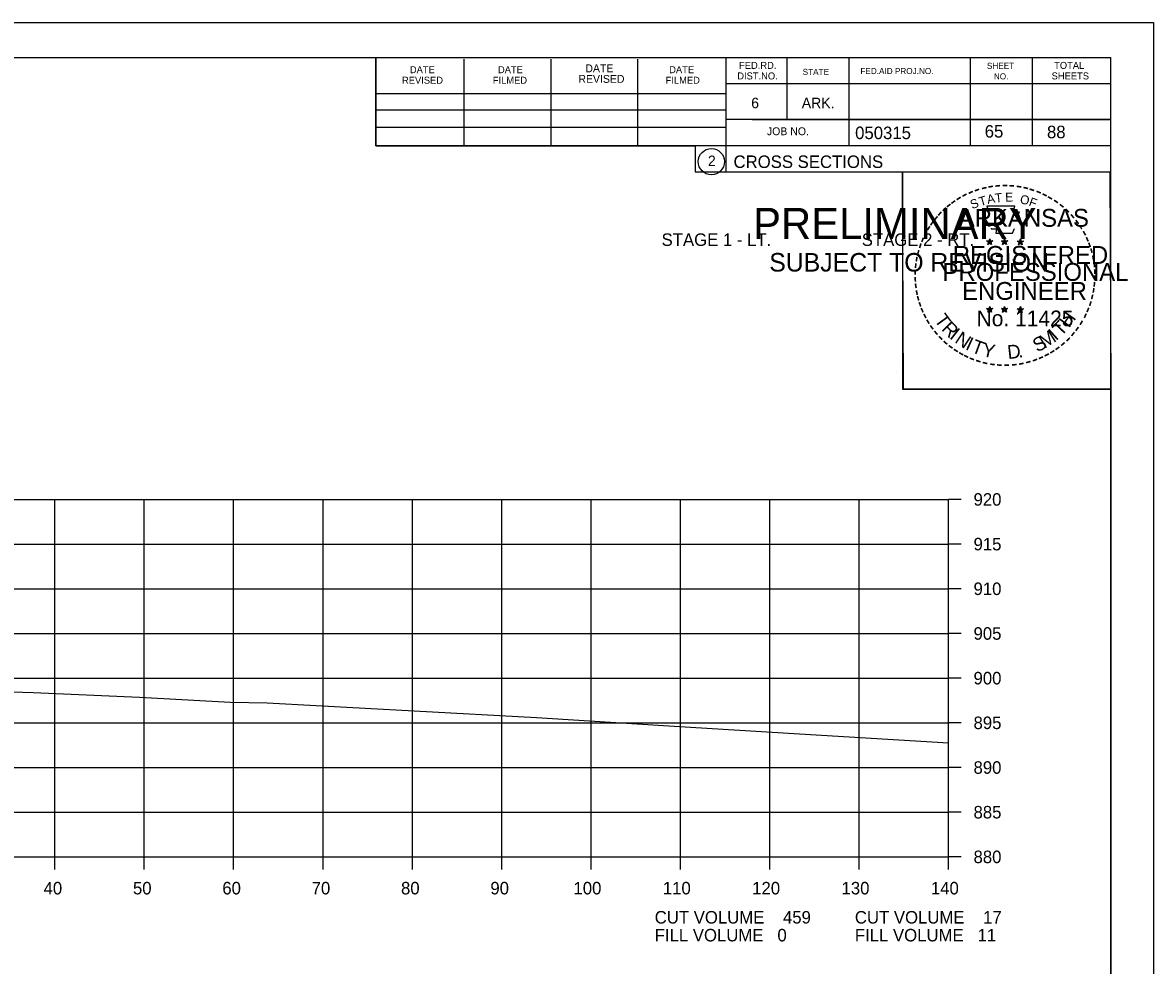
# Model space of a CAD drawing. Extents: x 1486524 to 1499135, y 326561 to 337924.
# Drawn here: x 1489019.3 to 1489145.8, y 331393.8 to 331499.3 of the extents above; entities that cross this region are included whole.
import ezdxf

# ---------------------------------------------------------------- set-up
doc = ezdxf.new("R2010")
doc.units = 0
for name, color, linetype in [('Default', 7, 'Continuous'), ('E_Const Align', 7, 'Continuous'), ('E_Const Align Station', 7, 'Continuous'), ('E_Ownership Information', 7, 'Continuous'), ('E_Property Line', 7, 'Continuous'), ('E_Quarter Calls', 7, 'Continuous'), ('E_Section Line', 7, 'Continuous'), ('E_Station Offset', 7, 'Continuous'), ('E_Tract Number', 7, 'Continuous'), ('S_SIXTEEN_SECTION', 7, 'Continuous')]:
    doc.layers.add(name, color=color, linetype=linetype)

msp = doc.modelspace()

# ---------------------------------------------------------------- linework, layer by layer
at = {"layer": 'E_Const Align'}
for p, q in [((1489122.89, 331405.92), (1489122.89, 331445.92)), ((1489124.29, 331445.92), (1489122.89, 331445.92)), ((1489124.29, 331440.92), (1489122.89, 331440.92)), ((1489124.29, 331435.92), (1489122.89, 331435.92)), ((1489124.29, 331430.92), (1489122.89, 331430.92)), ((1489124.29, 331425.92), (1489122.89, 331425.92)), ((1489124.29, 331420.92), (1489122.89, 331420.92)), ((1489124.29, 331415.92), (1489122.89, 331415.92)), ((1489124.29, 331410.92), (1489122.89, 331410.92)), ((1488842.89, 331405.92), (1489122.89, 331405.92)), ((1489022.89, 331404.52), (1489022.89, 331405.92)), ((1489032.89, 331404.52), (1489032.89, 331405.92)), ((1489042.89, 331404.52), (1489042.89, 331405.92)), ((1489052.89, 331404.52), (1489052.89, 331405.92)), ((1489062.89, 331404.52), (1489062.89, 331405.92)), ((1489072.89, 331404.52), (1489072.89, 331405.92)), ((1489082.89, 331404.52), (1489082.89, 331405.92)), ((1489092.89, 331404.52), (1489092.89, 331405.92)), ((1489102.89, 331404.52), (1489102.89, 331405.92)), ((1489112.89, 331404.52), (1489112.89, 331405.92)), ((1489122.89, 331404.52), (1489122.89, 331405.92)), ((1489124.29, 331405.92), (1489122.89, 331405.92))]:
    msp.add_line(p, q, dxfattribs=at)
at = {"layer": 'E_Ownership Information'}
for p, q in [((1488842.89, 331445.92), (1489122.89, 331445.92)), ((1489022.89, 331405.92), (1489022.89, 331445.92)), ((1489032.89, 331405.92), (1489032.89, 331445.92)), ((1489042.89, 331405.92), (1489042.89, 331445.92)), ((1489052.89, 331405.92), (1489052.89, 331445.92)), ((1489062.89, 331405.92), (1489062.89, 331445.92)), ((1489072.89, 331405.92), (1489072.89, 331445.92)), ((1489082.89, 331405.92), (1489082.89, 331445.92)), ((1489092.89, 331405.92), (1489092.89, 331445.92)), ((1489102.89, 331405.92), (1489102.89, 331445.92)), ((1489112.89, 331405.92), (1489112.89, 331445.92)), ((1489122.89, 331405.92), (1489122.89, 331445.92)), ((1488842.89, 331440.92), (1489122.89, 331440.92)), ((1488842.89, 331435.92), (1489122.89, 331435.92)), ((1488842.89, 331430.92), (1489122.89, 331430.92)), ((1488842.89, 331425.92), (1489122.89, 331425.92)), ((1488842.89, 331420.92), (1489122.89, 331420.92)), ((1488842.89, 331415.92), (1489122.89, 331415.92)), ((1488842.89, 331410.92), (1489122.89, 331410.92)), ((1488842.89, 331405.92), (1489122.89, 331405.92))]:
    msp.add_line(p, q, dxfattribs=at)
at = {"layer": 'E_Property Line'}
for p, q in [((1488824.89, 331495.38), (1489141.07, 331495.38)), ((1489058.81, 331485.5), (1489058.81, 331495.38)), ((1489097.97, 331495.38), (1489097.97, 331482.58)), ((1489104.81, 331495.38), (1489104.81, 331488.44)), ((1489111.75, 331495.38), (1489111.75, 331485.5)), ((1489125.33, 331495.38), (1489125.33, 331485.5)), ((1489132.27, 331495.38), (1489132.27, 331485.5)), ((1489141.07, 331289.92), (1489141.07, 331495.38)), ((1489068.67, 331485.5), (1489068.67, 331495.18)), ((1489078.43, 331485.5), (1489078.43, 331495.18)), ((1489088.11, 331485.5), (1489088.11, 331495.18)), ((1489141.07, 331492.44), (1489097.97, 331492.44)), ((1489141.07, 331492.46), (1489141.07, 331492.46)), ((1489058.81, 331491.36), (1489097.97, 331491.36)), ((1489058.81, 331489.5), (1489097.97, 331489.5)), ((1489141.07, 331488.44), (1489097.97, 331488.44)), ((1489100.93, 331488.44), (1489141.07, 331488.44)), ((1489058.81, 331485.5), (1489058.81, 331487.56)), ((1489058.81, 331487.56), (1489097.97, 331487.56)), ((1489141.07, 331485.5), (1489058.81, 331485.5)), ((1489097.97, 331482.58), (1489141.07, 331482.58))]:
    msp.add_line(p, q, dxfattribs=at)
msp.add_circle((1489096.35, 331483.72), 1.47, dxfattribs=at)
at = {"layer": 'E_Quarter Calls'}
for p, q in [((1488812.48, 331499.28), (1489145.82, 331499.28)), ((1489117.1, 331460.13), (1489117.1, 331460.13))]:
    msp.add_line(p, q, dxfattribs=at)
for points in [[(1488812.48, 331499.28), (1489145.82, 331499.28), (1489145.82, 331285.94), (1488812.48, 331285.94)], [(1489058.81, 331495.38), (1489058.81, 331485.5), (1489094.54, 331485.5), (1489094.54, 331482.58), (1489117.74, 331482.58), (1489117.74, 331458.25), (1489141.07, 331458.25), (1489141.07, 331289.92), (1488824.89, 331289.92), (1488824.89, 331495.38)], [(1489117.74, 331482.58), (1489140.94, 331482.58), (1489141.07, 331458.25), (1489117.86, 331458.25)]]:
    msp.add_lwpolyline(points, close=True, dxfattribs=at)
at = {"layer": 'E_Tract Number'}
msp.add_lwpolyline([(1489006.16, 331424.76), (1489020.47, 331424.3), (1489032.37, 331423.78), (1489042.49, 331423.22), (1489046.63, 331423.14), (1489063.08, 331422.28), (1489076.78, 331421.51), (1489092.18, 331420.55), (1489106.23, 331419.69), (1489122.89, 331418.67)], dxfattribs=at)
at = {"layer": 'S_SIXTEEN_SECTION'}
for p, q in [((1489127.5, 331475.09), (1489127.46, 331474.84)), ((1489127.5, 331474.73), (1489127.5, 331475.09)), ((1489127.5, 331475.09), (1489127.55, 331474.84)), ((1489129.17, 331475.09), (1489129.13, 331474.84)), ((1489129.17, 331474.73), (1489129.17, 331475.09)), ((1489129.17, 331475.09), (1489129.22, 331474.84)), ((1489130.93, 331475.08), (1489130.89, 331474.83)), ((1489130.93, 331474.72), (1489130.93, 331475.08)), ((1489130.93, 331475.08), (1489130.98, 331474.83)), ((1489127.15, 331474.84), (1489127.5, 331474.73)), ((1489127.15, 331474.84), (1489127.4, 331474.79)), ((1489127.15, 331474.84), (1489127.39, 331474.72)), ((1489127.28, 331474.43), (1489127.5, 331474.73)), ((1489127.28, 331474.43), (1489127.41, 331474.67)), ((1489127.28, 331474.43), (1489127.5, 331474.65)), ((1489127.85, 331474.84), (1489127.5, 331474.73)), ((1489127.71, 331474.43), (1489127.5, 331474.73)), ((1489127.71, 331474.43), (1489127.5, 331474.64)), ((1489127.85, 331474.84), (1489127.56, 331474.79)), ((1489127.71, 331474.43), (1489127.58, 331474.72)), ((1489127.85, 331474.84), (1489127.64, 331474.74)), ((1489128.82, 331474.84), (1489129.17, 331474.73)), ((1489128.82, 331474.84), (1489129.07, 331474.79)), ((1489128.82, 331474.84), (1489129.06, 331474.72)), ((1489128.95, 331474.43), (1489129.17, 331474.73)), ((1489128.95, 331474.43), (1489129.08, 331474.67)), ((1489128.95, 331474.43), (1489129.17, 331474.65)), ((1489129.52, 331474.84), (1489129.17, 331474.73)), ((1489129.38, 331474.43), (1489129.17, 331474.73)), ((1489129.38, 331474.43), (1489129.17, 331474.64)), ((1489129.52, 331474.84), (1489129.23, 331474.79)), ((1489129.38, 331474.43), (1489129.25, 331474.72)), ((1489129.52, 331474.84), (1489129.31, 331474.74)), ((1489130.58, 331474.83), (1489130.93, 331474.72)), ((1489130.58, 331474.83), (1489130.84, 331474.78)), ((1489130.58, 331474.83), (1489130.82, 331474.7)), ((1489130.72, 331474.42), (1489130.93, 331474.72)), ((1489130.72, 331474.42), (1489130.84, 331474.66)), ((1489130.72, 331474.42), (1489130.93, 331474.64)), ((1489131.28, 331474.83), (1489130.93, 331474.72)), ((1489131.15, 331474.42), (1489130.93, 331474.72)), ((1489131.15, 331474.42), (1489130.93, 331474.63)), ((1489131.28, 331474.83), (1489130.99, 331474.78)), ((1489131.15, 331474.42), (1489131.01, 331474.71)), ((1489131.28, 331474.83), (1489131.08, 331474.72)), ((1489127.5, 331467.52), (1489127.45, 331467.27)), ((1489127.5, 331467.15), (1489127.5, 331467.52)), ((1489127.5, 331467.52), (1489127.54, 331467.27)), ((1489129.16, 331467.52), (1489129.12, 331467.27)), ((1489129.16, 331467.15), (1489129.16, 331467.52)), ((1489129.16, 331467.52), (1489129.21, 331467.27)), ((1489130.93, 331467.51), (1489130.89, 331467.26)), ((1489130.93, 331467.14), (1489130.93, 331467.51)), ((1489130.93, 331467.51), (1489130.98, 331467.26)), ((1489127.15, 331467.27), (1489127.5, 331467.15)), ((1489127.15, 331467.27), (1489127.4, 331467.22)), ((1489127.15, 331467.27), (1489127.38, 331467.14)), ((1489127.28, 331466.86), (1489127.5, 331467.15)), ((1489127.28, 331466.86), (1489127.41, 331467.1)), ((1489127.28, 331466.86), (1489127.49, 331467.07)), ((1489127.71, 331466.86), (1489127.49, 331467.07)), ((1489127.84, 331467.27), (1489127.5, 331467.15)), ((1489127.71, 331466.86), (1489127.5, 331467.15)), ((1489127.84, 331467.27), (1489127.56, 331467.22)), ((1489127.71, 331466.86), (1489127.57, 331467.15)), ((1489127.84, 331467.27), (1489127.64, 331467.16)), ((1489128.82, 331467.27), (1489129.16, 331467.15)), ((1489128.82, 331467.27), (1489129.07, 331467.22)), ((1489128.82, 331467.27), (1489129.05, 331467.14)), ((1489128.95, 331466.86), (1489129.16, 331467.15)), ((1489128.95, 331466.86), (1489129.07, 331467.1)), ((1489128.95, 331466.86), (1489129.16, 331467.07)), ((1489129.51, 331467.27), (1489129.16, 331467.15)), ((1489129.38, 331466.86), (1489129.16, 331467.15)), ((1489129.38, 331466.86), (1489129.16, 331467.07)), ((1489129.51, 331467.27), (1489129.23, 331467.22)), ((1489129.38, 331466.86), (1489129.24, 331467.15)), ((1489129.51, 331467.27), (1489129.31, 331467.16)), ((1489130.58, 331467.26), (1489130.93, 331467.14)), ((1489130.58, 331467.26), (1489130.84, 331467.21)), ((1489130.58, 331467.26), (1489130.82, 331467.13)), ((1489130.72, 331466.85), (1489130.93, 331467.14)), ((1489130.72, 331466.85), (1489130.84, 331467.09)), ((1489130.72, 331466.85), (1489130.93, 331467.06)), ((1489131.28, 331467.26), (1489130.93, 331467.14)), ((1489131.14, 331466.85), (1489130.93, 331467.14)), ((1489131.14, 331466.85), (1489130.93, 331467.06)), ((1489131.28, 331467.26), (1489130.99, 331467.21)), ((1489131.14, 331466.85), (1489131.01, 331467.14)), ((1489131.28, 331467.26), (1489131.07, 331467.15))]:
    msp.add_line(p, q, dxfattribs=at)
for points in [[(1489127.19, 331478.72), (1489127.46, 331477.89)], [(1489130.7, 331477.79), (1489130.84, 331478.08), (1489130.16, 331478.05), (1489130.31, 331478.72), (1489127.19, 331478.72)], [(1489127.5, 331475.09), (1489127.71, 331474.43), (1489127.15, 331474.84), (1489127.85, 331474.84), (1489127.28, 331474.43), (1489127.5, 331475.09)], [(1489127.68, 331476.29), (1489127.68, 331476.21), (1489128.25, 331476.19), (1489128.19, 331475.71), (1489130.06, 331475.71), (1489130.26, 331476.25)], [(1489129.17, 331475.09), (1489129.38, 331474.43), (1489128.82, 331474.84), (1489129.52, 331474.84), (1489128.95, 331474.43), (1489129.17, 331475.09)], [(1489130.93, 331475.08), (1489131.15, 331474.42), (1489130.58, 331474.83), (1489131.28, 331474.83), (1489130.72, 331474.42), (1489130.93, 331475.08)], [(1489127.5, 331467.52), (1489127.71, 331466.86), (1489127.15, 331467.27), (1489127.84, 331467.27), (1489127.28, 331466.86), (1489127.5, 331467.52)], [(1489129.16, 331467.52), (1489129.38, 331466.86), (1489128.82, 331467.27), (1489129.51, 331467.27), (1489128.95, 331466.86), (1489129.16, 331467.52)], [(1489130.93, 331467.51), (1489131.14, 331466.85), (1489130.58, 331467.26), (1489131.28, 331467.26), (1489130.72, 331466.85), (1489130.93, 331467.51)]]:
    msp.add_lwpolyline(points, dxfattribs=at)
for centre, radius in [((1489127.5, 331474.73), 0.172), ((1489127.5, 331474.73), 0.145), ((1489127.5, 331474.73), 0.116), ((1489127.5, 331474.73), 0.0991), ((1489127.5, 331474.73), 0.0747), ((1489127.5, 331474.73), 0.0495), ((1489127.5, 331474.73), 0.0296), ((1489129.17, 331474.73), 0.172), ((1489129.17, 331474.73), 0.145), ((1489129.17, 331474.73), 0.116), ((1489129.17, 331474.73), 0.0991), ((1489129.17, 331474.73), 0.0747), ((1489129.17, 331474.73), 0.0495), ((1489129.17, 331474.73), 0.0296), ((1489130.93, 331474.71), 0.172), ((1489130.93, 331474.71), 0.145), ((1489130.93, 331474.71), 0.116), ((1489130.93, 331474.71), 0.0991), ((1489130.93, 331474.71), 0.0747), ((1489130.93, 331474.71), 0.0495), ((1489130.93, 331474.71), 0.0296), ((1489127.49, 331467.15), 0.172), ((1489127.49, 331467.15), 0.145), ((1489127.49, 331467.15), 0.116), ((1489127.49, 331467.15), 0.0991), ((1489127.49, 331467.15), 0.0747), ((1489127.49, 331467.15), 0.0495), ((1489127.49, 331467.15), 0.0296), ((1489129.16, 331467.15), 0.172), ((1489129.16, 331467.15), 0.145), ((1489129.16, 331467.15), 0.116), ((1489129.16, 331467.15), 0.0991), ((1489129.16, 331467.15), 0.0747), ((1489129.16, 331467.15), 0.0495), ((1489129.16, 331467.15), 0.0296), ((1489130.93, 331467.14), 0.172), ((1489130.93, 331467.14), 0.145), ((1489130.93, 331467.14), 0.116), ((1489130.93, 331467.14), 0.0991), ((1489130.93, 331467.14), 0.0747), ((1489130.93, 331467.14), 0.0495), ((1489130.93, 331467.14), 0.0296)]:
    msp.add_circle(centre, radius, dxfattribs=at)

# ---------------------------------------------------------------- texts
at = {"layer": 'Default'}
for s, p in [('STAGE 1 - LT.', (1489090.78, 331474.29)), ('STAGE 2 - RT.', (1489113.18, 331474.29))]:
    msp.add_text(s, height=1.4, dxfattribs=at).set_placement(p)
at = {"layer": 'E_Const Align Station'}
for s, p in [('920', (1489125.69, 331445.22)), ('915', (1489125.69, 331440.22)), ('910', (1489125.69, 331435.22)), ('905', (1489125.69, 331430.22)), ('900', (1489125.69, 331425.22)), ('895', (1489125.69, 331420.22)), ('890', (1489125.69, 331415.22)), ('885', (1489125.69, 331410.22)), ('880', (1489125.69, 331405.22)), ('40', (1489021.62, 331401.72)), ('50', (1489031.62, 331401.72)), ('60', (1489041.62, 331401.72)), ('70', (1489051.62, 331401.72)), ('80', (1489061.62, 331401.72)), ('90', (1489071.62, 331401.72)), ('100', (1489080.92, 331401.72)), ('110', (1489090.92, 331401.72)), ('120', (1489100.92, 331401.72)), ('130', (1489110.92, 331401.72)), ('140', (1489120.92, 331401.72)), ('CUT VOLUME    459', (1489090.01, 331398.46)), ('CUT VOLUME    17', (1489112.41, 331398.46)), ('FILL VOLUME   0', (1489090.01, 331396.46)), ('FILL VOLUME   11', (1489112.41, 331396.46))]:
    msp.add_text(s, height=1.4, dxfattribs=at).set_placement(p)
at = {"layer": 'E_Property Line'}
for s, height, p in [('DATE', 0.782, (1489062.61, 331493.62)), ('DATE', 0.782, (1489072.47, 331493.62)), ('DATE', 0.879, (1489082.25, 331493.72)), ('DATE', 0.782, (1489091.63, 331493.62)), ('FED.RD.', 0.782, (1489099.45, 331494.1)), ('STATE', 0.684, (1489106.57, 331493.42)), ('FED.AID PROJ.NO.', 0.684, (1489113.03, 331493.52)), ('SHEET', 0.684, (1489127.19, 331494.1)), ('TOTAL', 0.782, (1489134.71, 331494.1)), ('REVISED', 0.782, (1489061.73, 331492.44)), ('FILMED', 0.782, (1489071.89, 331492.44)), ('REVISED', 0.879, (1489081.47, 331492.54)), ('FILMED', 0.782, (1489091.23, 331492.44)), ('DIST.NO.', 0.782, (1489099.25, 331492.92)), ('NO.', 0.684, (1489127.97, 331492.92)), ('SHEETS', 0.782, (1489134.43, 331492.92)), ('6', 1.17, (1489100.81, 331489.7)), ('ARK.', 1.172, (1489106.47, 331489.7)), ('JOB NO.', 0.879, (1489102.57, 331486.68)), ('050315', 1.4, (1489112.44, 331486.24)), ('2', 1.17, (1489095.97, 331483.23)), ('CROSS SECTIONS', 1.4, (1489098.83, 331483.01))]:
    msp.add_text(s, height=height, rotation=360, dxfattribs=at).set_placement(p)
at = {"layer": 'E_Section Line'}
for s, height, p in [('PRELIMINARY', 3.5, (1489101.02, 331475.05)), ('DWB', 0.01, (1489101.76, 331476.9)), ('SUBJECT TO REVISION', 2.0751, (1489102.83, 331471.42))]:
    msp.add_text(s, height=height, rotation=360, dxfattribs=at).set_placement(p)
at = {"layer": 'E_Station Offset'}
for s, p in [('65', (1489126.94, 331486.41)), ('88', (1489133.91, 331486.34))]:
    msp.add_text(s, height=1.4, dxfattribs=at).set_placement(p)
at = {"layer": 'S_SIXTEEN_SECTION'}
for s, height, rotation, p in [('-', 1.6, 28.7918, (1489124.67, 331479.26)), ('-', 1.6, 24.3072, (1489125.31, 331479.57)), ('-', 1.6, 19.1761, (1489125.94, 331479.84)), ('-', 1.6, 13.6301, (1489126.69, 331480.08)), ('-', 1.6, 10.2193, (1489127.37, 331480.25)), ('T', 1, 6.0228, (1489128.14, 331479.14)), ('-', 1.6, 5.8968, (1489128.1, 331480.36)), ('-', 1.6, 0.1862, (1489128.87, 331480.43)), ('E', 1, 0.8323, (1489129.24, 331479.25)), ('-', 1.6, 357.743, (1489129.59, 331480.42)), ('-', 1.6, 352.1617, (1489130.34, 331480.36)), ('-', 1.6, 347.2049, (1489131.05, 331480.25)), ('-', 1.6, 342.3362, (1489131.69, 331480.09)), ('-', 1.6, 337.8551, (1489132.42, 331479.87)), ('-', 1.6, 334.1211, (1489133.06, 331479.6)), ('-', 1.6, 38.9507, (1489123.02, 331478.11)), ('-', 1.6, 36.2317, (1489123.5, 331478.49)), ('-', 1.6, 34.0636, (1489124.08, 331478.89)), ('S', 1, 21.594, (1489125.55, 331478.39)), ('T', 1, 16.4036, (1489126.46, 331478.73)), ('A', 1, 11.2132, (1489127.29, 331478.98)), ('O', 1, 350.4515, (1489130.84, 331479.04)), ('F', 1, 340.0707, (1489131.8, 331478.81)), ('-', 1.6, 329.6409, (1489133.63, 331479.31)), ('-', 1.6, 325.8627, (1489134.28, 331478.95)), ('-', 1.6, 320.5297, (1489134.89, 331478.53)), ('-', 1.6, 50.6142, (1489121.74, 331476.73)), ('-', 1.6, 48.423, (1489122.14, 331477.22)), ('-', 1.6, 42.9622, (1489122.59, 331477.7)), ('ARKANSAS', 2, 360, (1489124.04, 331476.43)), ('-', 1.6, 315.5786, (1489135.49, 331478.04)), ('-', 1.6, 309.8797, (1489136.06, 331477.49)), ('-', 1.6, 58.0706, (1489121, 331475.64)), ('-', 1.6, 54.2325, (1489121.32, 331476.17)), ('-', 1.6, 306.6522, (1489136.58, 331476.89)), ('-', 1.4, 303.6753, (1489137.07, 331476.32)), ('-', 1.6, 67.7743, (1489120.43, 331474.41)), ('-', 1.6, 62.8713, (1489120.69, 331475.03)), ('-', 1.6, 299.6684, (1489137.39, 331475.71)), ('-', 1.6, 294.6628, (1489137.71, 331475.1)), ('-', 1.6, 75.461, (1489120.01, 331473.07)), ('-', 1.6, 72.3945, (1489120.21, 331473.78)), ('REGISTERED', 2, 360, (1489123.37, 331472.28)), ('DWB', 0.01, 360, (1489127.49, 331474.72)), ('DWB', 0.01, 360, (1489129.16, 331474.72)), ('DWB', 0.01, 360, (1489130.92, 331474.71)), ('-', 1.6, 290.5728, (1489137.97, 331474.52)), ('-', 1.6, 285.1233, (1489138.2, 331473.94)), ('-', 1.6, 81.2013, (1489119.88, 331472.36)), ('-', 1.6, 280.5493, (1489138.4, 331473.2)), ('-', 1.6, 89.0622, (1489119.78, 331470.97)), ('-', 1.6, 85.1863, (1489119.8, 331471.67)), ('PROFESSIONAL', 2, 360, (1489122.22, 331470.38)), ('-', 1.6, 276.5962, (1489138.56, 331472.43)), ('-', 1.6, 274.3301, (1489138.62, 331471.71)), ('-', 1.6, 94.1959, (1489119.81, 331470.24)), ('-', 1.6, 98.9479, (1489119.89, 331469.57)), ('ENGINEER', 2, 360, (1489124.41, 331468.25)), ('-', 1.6, 263.5172, (1489138.64, 331470.41)), ('-', 1.6, 269.9407, (1489138.66, 331471.08)), ('-', 1.6, 101.7149, (1489120.02, 331468.84)), ('-', 1.6, 255.7626, (1489138.46, 331469.08)), ('-', 1.6, 260.9953, (1489138.57, 331469.76)), ('-', 1.6, 105.4578, (1489120.18, 331468.25)), ('-', 1.6, 109.0874, (1489120.4, 331467.61)), ('-', 1.6, 252.8681, (1489138.28, 331468.36)), ('-', 1.6, 114.0643, (1489120.65, 331467.02)), ('-', 1.6, 115.7289, (1489120.96, 331466.4)), ('T', 1.54, 306.0406, (1489121.25, 331465.99)), ('No. 11425', 1.757, 360, (1489126.03, 331465.3)), ('DWB', 0.01, 360, (1489127.48, 331467.15)), ('DWB', 0.01, 360, (1489129.15, 331467.15)), ('DWB', 0.01, 360, (1489130.92, 331467.14)), ('H', 1.54, 54.6088, (1489136.38, 331465.03)), ('-', 1.6, 244.6197, (1489137.79, 331467.06)), ('-', 1.6, 247.8887, (1489138.05, 331467.69)), ('-', 1.6, 120.4471, (1489121.31, 331465.81)), ('-', 1.6, 125.8934, (1489121.72, 331465.25)), ('R', 1.54, 314.005, (1489122.02, 331464.94)), ('I', 1.54, 321.9694, (1489122.92, 331464.01)), ('I', 1.54, 42.1136, (1489134.92, 331463.61)), ('T', 1.54, 46.6444, (1489135.49, 331464.09)), ('-', 1.6, 233.8452, (1489136.99, 331465.65)), ('-', 1.6, 239.0712, (1489137.4, 331466.31)), ('-', 1.6, 130.7181, (1489122.18, 331464.7)), ('-', 1.6, 134.2238, (1489122.7, 331464.16)), ('-', 1.6, 138.9338, (1489123.22, 331463.69)), ('N', 1.54, 326.5002, (1489123.49, 331463.54)), ('I', 1.54, 335.3603, (1489124.69, 331462.75)), ('T', 1.54, 339.8912, (1489125.35, 331462.43)), ('S', 1.54, 26.9312, (1489132.8, 331462.35)), ('M', 1.54, 32.6563, (1489133.64, 331462.76)), ('-', 1.6, 225.7653, (1489136.09, 331464.52)), ('-', 1.6, 231.2538, (1489136.56, 331465.09)), ('-', 1.6, 144.6463, (1489123.78, 331463.29)), ('-', 1.6, 148.0898, (1489124.34, 331462.92)), ('-', 1.6, 151.5704, (1489124.92, 331462.59)), ('Y', 1.54, 347.8556, (1489126.57, 331461.98)), ('D', 1.54, 6.3969, (1489129.56, 331461.62)), ('-', 1.6, 212.2491, (1489134.48, 331463.16)), ('-', 1.6, 215.7363, (1489135.01, 331463.54)), ('-', 1.6, 221.0851, (1489135.56, 331464.01)), ('-', 1.6, 154.6002, (1489125.44, 331462.34)), ('-', 1.6, 158.5612, (1489126.06, 331462.09)), ('-', 1.6, 162.7983, (1489126.75, 331461.88)), ('-', 1.6, 167.5555, (1489127.46, 331461.71)), ('-', 1.6, 173.1155, (1489128.24, 331461.6)), ('-', 1.6, 191.2858, (1489131.27, 331461.78)), ('.', 1.54, 13.7642, (1489130.75, 331461.75)), ('-', 1.6, 195.4743, (1489132, 331461.98)), ('-', 1.6, 200.7184, (1489132.68, 331462.22)), ('-', 1.6, 204.2516, (1489133.3, 331462.49)), ('-', 1.6, 207.3568, (1489133.92, 331462.81)), ('-', 1.6, 176.5183, (1489128.98, 331461.55)), ('-', 1.6, 181.5918, (1489129.73, 331461.57)), ('-', 1.6, 185.8167, (1489130.54, 331461.64))]:
    msp.add_text(s, height=height, rotation=rotation, dxfattribs=at).set_placement(p)

doc.saveas('drawing.dxf')
